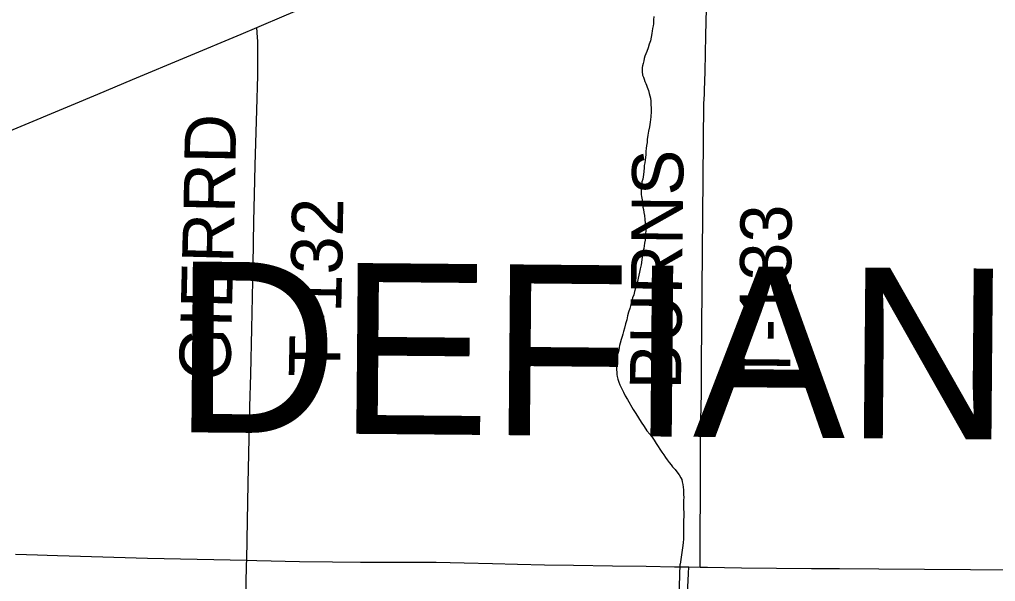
# Model space of a CAD drawing. Extents: x 2.1 to 73.9, y 4 to 26.
# Drawn here: x 44.489 to 45.03, y 21.837 to 22.148 of the extents above; entities that cross this region are included whole.
import ezdxf

# ---------------------------------------------------------------- set-up
doc = ezdxf.new("R2010")
doc.units = 0
for name, color, linetype in [('GM_X_County_Road', 7, 'Continuous'), ('GM_X_County_Text', 7, 'Continuous'), ('GM_X_Minor_River', 7, 'Continuous'), ('GM_X_Township_Road', 7, 'Continuous'), ('GM_X_Township_Road_Text', 7, 'Continuous')]:
    doc.layers.add(name, color=color, linetype=linetype)

msp = doc.modelspace()

# ---------------------------------------------------------------- linework, layer by layer
at = {"layer": 'GM_X_County_Road'}
for points in [[(44.62022, 22.1439), (44.63676, 22.15092), (44.66047, 22.1611), (44.66934, 22.16485), (44.71128, 22.183), (44.74504, 22.19735), (44.77276, 22.20921), (44.78304, 22.21363), (44.7959, 22.21913), (44.81621, 22.22778), (44.83223, 22.23459), (44.86185, 22.24752), (44.87103, 22.25157)], [(44.11329, 21.93085), (44.1405, 21.94215), (44.16309, 21.95176), (44.17395, 21.9564), (44.19313, 21.96454), (44.21691, 21.97456), (44.25046, 21.9886), (44.27537, 21.99911), (44.28569, 22.00344), (44.29488, 22.00725), (44.3069, 22.01234), (44.32983, 22.02197), (44.3439, 22.02781), (44.36339, 22.03597), (44.382, 22.04385), (44.41728, 22.0586), (44.42762, 22.06286), (44.45106, 22.07288), (44.48515, 22.08724), (44.51755, 22.10081), (44.53217, 22.10694), (44.55134, 22.11508), (44.61158, 22.14023), (44.62022, 22.1439)], [(44.60363, 21.33493), (44.60366, 21.3424), (44.60402, 21.36416), (44.60514, 21.41701), (44.60631, 21.47142), (44.60673, 21.49319), (44.60787, 21.54605), (44.60876, 21.57402), (44.60944, 21.602), (44.61022, 21.62687), (44.61089, 21.65019), (44.61193, 21.69061), (44.61218, 21.71393), (44.61251, 21.74036), (44.61312, 21.76679), (44.614, 21.80877), (44.61434, 21.8352), (44.61459, 21.84607), (44.61464, 21.84841)]]:
    msp.add_lwpolyline(points, dxfattribs=at)
at = {"layer": 'GM_X_Minor_River'}
for points in [[(44.84039, 22.15002), (44.84017, 22.14813), (44.84015, 22.14699), (44.84013, 22.14585), (44.83993, 22.14471), (44.83972, 22.14338), (44.8395, 22.14187), (44.83929, 22.14073), (44.83908, 22.1394), (44.83888, 22.13846), (44.83846, 22.13637), (44.83787, 22.13467)], [(44.83787, 22.13467), (44.83726, 22.13259), (44.83647, 22.13051), (44.83588, 22.12919), (44.83548, 22.12787), (44.83508, 22.12674), (44.83487, 22.12541), (44.83446, 22.1239), (44.83406, 22.12257), (44.83386, 22.12162), (44.83384, 22.12068), (44.83383, 22.11954), (44.83417, 22.11744), (44.83473, 22.11629), (44.83509, 22.11515), (44.83545, 22.114), (44.836, 22.11285), (44.83637, 22.11189), (44.83673, 22.11075), (44.8371, 22.10979), (44.83746, 22.10884), (44.83782, 22.10731), (44.83818, 22.10598), (44.83854, 22.10464), (44.8387, 22.10293), (44.83899, 22.09722), (44.83876, 22.09438), (44.83833, 22.09134), (44.83791, 22.08869), (44.83749, 22.08642), (44.83707, 22.08414), (44.83665, 22.08168), (44.83663, 22.08016), (44.83641, 22.07845), (44.8362, 22.07675), (44.83598, 22.07523), (44.83596, 22.07352), (44.83574, 22.07181), (44.83552, 22.0703), (44.83531, 22.06878), (44.8351, 22.06726), (44.83508, 22.06612), (44.83486, 22.06404), (44.83464, 22.06233), (44.83443, 22.061), (44.83422, 22.05968), (44.83382, 22.05835), (44.8338, 22.05721), (44.83359, 22.05589), (44.83338, 22.05494), (44.83336, 22.0538), (44.83334, 22.05228), (44.83333, 22.05133), (44.8335, 22.05019), (44.83367, 22.04924), (44.83385, 22.04828), (44.83402, 22.04695), (44.83419, 22.04562), (44.83436, 22.04428), (44.83471, 22.04295), (44.83488, 22.04124), (44.83523, 22.03952), (44.83539, 22.03743), (44.83555, 22.03534), (44.83589, 22.03305), (44.83586, 22.03134), (44.83583, 22.02944), (44.8358, 22.02754), (44.83559, 22.02602), (44.83518, 22.02432), (44.83497, 22.0228), (44.83476, 22.02129), (44.83435, 22.01977), (44.83413, 22.01807), (44.83328, 22.01219), (44.83287, 22.01011), (44.83246, 22.00821), (44.83205, 22.00651), (44.83164, 22.00481), (44.83124, 22.0031), (44.83083, 22.00121), (44.83023, 21.99932), (44.82963, 21.99743), (44.82922, 21.99553), (44.82862, 21.99402), (44.82821, 21.99213), (44.82761, 21.99024), (44.82701, 21.98797), (44.82641, 21.98608), (44.8258, 21.984), (44.82539, 21.98172), (44.82459, 21.97946), (44.82417, 21.97718), (44.82357, 21.97529), (44.82317, 21.97378), (44.82277, 21.97246), (44.82236, 21.97094), (44.82176, 21.96886), (44.82136, 21.96754), (44.82115, 21.9664), (44.82094, 21.96488)], [(44.82094, 21.96488), (44.82054, 21.96356), (44.82033, 21.96261), (44.82032, 21.96166), (44.82011, 21.96053), (44.8199, 21.95939), (44.81988, 21.95787), (44.81966, 21.95635), (44.81965, 21.9554), (44.81963, 21.95427), (44.81979, 21.95255), (44.81978, 21.95141), (44.82014, 21.95027), (44.8205, 21.94893), (44.82104, 21.94721), (44.82159, 21.94568), (44.82269, 21.94358), (44.82362, 21.94166), (44.82453, 21.93956), (44.82584, 21.93764), (44.82898, 21.93208), (44.83047, 21.92977), (44.83195, 21.92747), (44.83343, 21.92498), (44.83511, 21.92267), (44.83659, 21.92017), (44.83809, 21.91844), (44.83939, 21.91671), (44.8405, 21.91498), (44.84162, 21.91325), (44.84273, 21.91153), (44.84366, 21.90999), (44.84478, 21.90845), (44.84589, 21.90692), (44.84682, 21.90538), (44.84775, 21.90404), (44.84887, 21.90269), (44.84999, 21.90134), (44.85073, 21.90019), (44.85223, 21.89884), (44.85316, 21.89749), (44.85447, 21.89576), (44.85539, 21.89423), (44.85595, 21.89327), (44.85612, 21.89193), (44.85647, 21.89041), (44.85664, 21.88889), (44.85681, 21.88755), (44.85679, 21.88622), (44.85677, 21.88489), (44.85693, 21.88318), (44.85691, 21.88185), (44.85688, 21.87976), (44.85684, 21.87729), (44.85699, 21.87463), (44.85696, 21.87273), (44.85692, 21.87064), (44.85691, 21.8695), (44.85689, 21.86836), (44.85687, 21.86703), (44.85684, 21.86551), (44.85682, 21.86361), (44.85679, 21.8619), (44.85676, 21.86019), (44.85673, 21.85829), (44.85651, 21.85659), (44.85495, 21.84637)], [(44.85194, 21.7485), (44.85495, 21.84636)]]:
    msp.add_lwpolyline(points, dxfattribs=at)
at = {"layer": 'GM_X_Township_Road'}
msp.add_line((44.85978, 21.84475), (44.866, 21.84466), dxfattribs=at)
for points in [[(44.86843, 22.10694), (44.86852, 22.10892), (44.86888, 22.11948), (44.86917, 22.13937), (44.86993, 22.16951), (44.87062, 22.20059), (44.87105, 22.21892), (44.87141, 22.23353), (44.87144, 22.24254), (44.87124, 22.24751), (44.87103, 22.25157)], [(44.61464, 21.84841), (44.61483, 21.85984), (44.61542, 21.89093), (44.61573, 21.9074), (44.61636, 21.93352), (44.61689, 21.95155), (44.6175, 21.97673), (44.61814, 22.01217), (44.61866, 22.03642), (44.61901, 22.05103), (44.61938, 22.06751), (44.62018, 22.09797), (44.62074, 22.11724), (44.62085, 22.12781), (44.62074, 22.13621), (44.6206, 22.13838), (44.62022, 22.1439)], [(44.866, 21.84466), (44.866, 21.84541), (44.86603, 21.85127), (44.86604, 21.8665), (44.86622, 21.88173), (44.86634, 21.91375), (44.86648, 21.92618), (44.86673, 21.9411), (44.86682, 21.95633), (44.86684, 21.95752), (44.86815, 22.10148), (44.86843, 22.10694)], [(44.48644, 21.85186), (44.49248, 21.85167), (44.49868, 21.85147), (44.50392, 21.8513), (44.5097, 21.85111), (44.51616, 21.8509), (44.55968, 21.84961), (44.61464, 21.84841)], [(44.61464, 21.84841), (44.62026, 21.84828), (44.64383, 21.84785), (44.6622, 21.84752), (44.67773, 21.8474), (44.69482, 21.84736), (44.71967, 21.84736), (44.73521, 21.84707), (44.75091, 21.84665), (44.76481, 21.84624), (44.77983, 21.84587), (44.79577, 21.84564), (44.81752, 21.84531), (44.83616, 21.84508), (44.85179, 21.84486), (44.85978, 21.84475)], [(44.85036, 21.38207), (44.85042, 21.38712), (44.85064, 21.40488), (44.85101, 21.43594), (44.85131, 21.44681), (44.85163, 21.46079), (44.85171, 21.4701), (44.85261, 21.51979), (44.85303, 21.53997), (44.85333, 21.56793), (44.85369, 21.58656), (44.85511, 21.64245), (44.85554, 21.66574), (44.85657, 21.71387), (44.85841, 21.79772), (44.85931, 21.83344), (44.85963, 21.84119), (44.85978, 21.84475)], [(44.866, 21.84466), (44.86646, 21.84465), (44.87007, 21.8446), (44.88898, 21.84433), (44.92782, 21.84392), (44.94336, 21.84385), (44.9651, 21.84362), (45.04123, 21.84322), (45.06408, 21.84313), (45.09561, 21.843), (45.10335, 21.84301)]]:
    msp.add_lwpolyline(points, dxfattribs=at)

# ---------------------------------------------------------------- texts
at = {"layer": 'GM_X_County_Text'}
msp.add_text('DEFIANCE COUNTY', height=0.094697, rotation=359.4936, dxfattribs=at).set_placement((44.57356, 21.91946))
at = {"layer": 'GM_X_Township_Road_Text'}
for s, rotation, p in [('RD', 89.028, (44.60796, 22.04075)), ('BURNS', 89.3821, (44.85544, 21.94301)), ('T-132', 88.8765, (44.66634, 21.94978)), ('T-133', 89.4366, (44.91593, 21.94635)), ('GIER', 88.5392, (44.60545, 21.94759))]:
    msp.add_text(s, height=0.028409, rotation=rotation, dxfattribs=at).set_placement(p)

doc.saveas('drawing.dxf')
